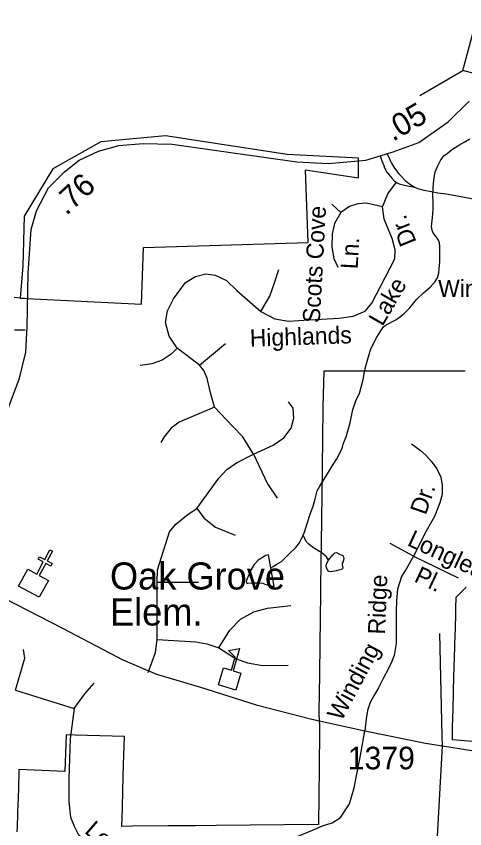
# Model space of a CAD drawing. Extents: x 2001466 to 2224147, y 644118 to 847247.
# Drawn here: x 2063267 to 2065752, y 714348 to 718848 of the extents above; entities that cross this region are included whole.
import ezdxf

# ---------------------------------------------------------------- set-up
doc = ezdxf.new("R2010")
doc.units = 0
for name, color, linetype in [('Exist Boundary Political City Limit New', 7, 'Continuous'), ('Exist Boundary Political City Limit New Hole', 7, 'Continuous'), ('Exist Cultural Church CELL', 7, 'Continuous'), ('Exist Cultural Educational Facility Elementary CELL', 7, 'Continuous'), ('Exist Cultural Educational Facility Elementary Label', 7, 'Continuous'), ('Exist Hydrographic Misc Water Feature', 7, 'Continuous'), ('Exist Road Non-System Type 51', 7, 'Continuous'), ('Exist Road Non-System Type 51 Label', 7, 'Continuous'), ('Exist Road Secondary Mileage Hundredths English Label', 7, 'Continuous'), ('Exist Road Secondary Structure Standard Bridge CELL', 7, 'Continuous'), ('Exist Road Secondary Type 51 Attributed', 7, 'Continuous'), ('Exist Road Secondary Type 51 Number Label', 7, 'Continuous'), ('Map Preparation Boundary City Limit Buffer Line', 7, 'Continuous')]:
    doc.layers.add(name, color=color, linetype=linetype)

msp = doc.modelspace()

# ---------------------------------------------------------------- linework, layer by layer
at = {"layer": 'Exist Boundary Political City Limit New'}
for points in [[(2065754.4, 716882.8), (2065650.8, 716882.7), (2065364.1, 716882.4), (2065303, 716882.4), (2065035.1, 716882), (2064971, 716881.9), (2064966.2, 716686), (2064964.2, 716501.9), (2064962.6, 716359.2), (2064962.2, 716326.6), (2064956.8, 715931.5), (2064953.5, 715692.6), (2064953.1, 715663), (2064950.9, 715503.8), (2064950.4, 715467.2), (2064949.6, 715413.5), (2064948.1, 715313.6), (2064947.5, 715263.9), (2064947.1, 715240.6), (2064946.6, 715201.1), (2064944, 715000), (2064943.9, 714991.6), (2064944, 714981.6), (2064946.8, 714920.4), (2064946.8, 714910.4), (2064946.5, 714884.4), (2064944.6, 714690.3), (2064941, 714371.8), (2064374.4, 714366.4), (2064259.6, 714365.2), (2064108.4, 714363.8), (2063910.5, 714361.9), (2063852.6, 714361.4), (2063855.5, 714462.4), (2063857.4, 714561.9), (2063862.1, 714704.6), (2063866.5, 714858.8), (2063594.2, 714866.8), (2063543.5, 714868.3), (2063537.1, 714666.1), (2063282.1, 714677.1), (2063281.6, 714657.5)], [(2065927.9, 714820.1), (2065684.2, 714840.9), (2065684, 714899), (2065686.1, 714974), (2065686.9, 715000), (2065690.1, 715113.9), (2065692.1, 715187.2), (2065696.9, 715354.9), (2065697.5, 715377.9), (2065698.4, 715407.9), (2065701.8, 715528.2), (2065702.9, 715570.5), (2065704.6, 715630.5), (2065760, 715686.8)], [(2063281.6, 714657.5), (2063277, 714511.1), (2063276.4, 714494.1), (2063272.2, 714360), (2063271.2, 714331.2)]]:
    msp.add_lwpolyline(points, dxfattribs=at)
at = {"layer": 'Exist Boundary Political City Limit New Hole'}
msp.add_lwpolyline([(2063289.4, 717286.3), (2063960.5, 717252.8), (2063971.6, 717568.2), (2064884.8, 717594.3), (2064869.1, 717997.7), (2065163, 717953.5), (2065163, 718062.8), (2064768.2, 718082.1), (2064094, 718186.2), (2063736, 718152.9), (2063469.6, 718002.9), (2063311.5, 717740.5), (2063303.1, 717465.6), (2063289.4, 717286.3)], dxfattribs=at)
at = {"layer": 'Exist Cultural Church CELL'}
msp.add_lwpolyline([(2063330.7, 715785.7), (2063380.8, 715758.8), (2063417, 715825.8), (2063388.8, 715841), (2063396.4, 715855), (2063424.6, 715839.8), (2063453.2, 715892.8), (2063467.3, 715885.1), (2063438.7, 715832.2), (2063466.9, 715817), (2063459.3, 715803), (2063431.1, 715818.2), (2063394.9, 715751.2), (2063445.6, 715723.7), (2063395, 715630), (2063280.1, 715692.1)], close=True, dxfattribs=at)
at = {"layer": 'Exist Cultural Educational Facility Elementary CELL'}
msp.add_lwpolyline([(2064386.9, 715145.4), (2064414.7, 715239.3), (2064458.9, 715226.2), (2064480.3, 715298.1), (2064442.1, 715334.8), (2064504.7, 715346.6), (2064468.1, 715223.4), (2064512.2, 715210.3), (2064484.3, 715116.5)], close=True, dxfattribs=at)
at = {"layer": 'Exist Hydrographic Misc Water Feature'}
for points in [[(2064855.8, 715973.4), (2064863.4, 715991.3), (2064879.6, 716039.5), (2064897.2, 716095.2), (2064911.2, 716135.3), (2064923.5, 716175.3), (2064935, 716219.3), (2064949.1, 716245.6), (2064968.8, 716279.5), (2064991.2, 716313.5), (2065019, 716359.5), (2065042.8, 716397.7), (2065064.8, 716439.8), (2065074.4, 716461.9), (2065080.6, 716483.7), (2065094.7, 716519.6), (2065116.2, 716595.9), (2065132, 716669.7), (2065140.2, 716695.7), (2065150.5, 716723.7), (2065167.9, 716758), (2065178.2, 716793.8), (2065188.2, 716835.6), (2065196, 716877.9), (2065205.6, 716917.8), (2065229.6, 716999.7), (2065247.7, 717040), (2065263.9, 717070), (2065273.7, 717085.9), (2065287.7, 717105.7), (2065301.4, 717127.9), (2065311.4, 717136.2), (2065327.4, 717143.9), (2065355.3, 717160), (2065369.5, 717165.9), (2065391.2, 717182.1), (2065415.4, 717202.4), (2065447.2, 717234), (2065484.9, 717280.2), (2065522.9, 717316.3), (2065561, 717348.2), (2065587.2, 717378.3), (2065601.2, 717398.5), (2065609, 717424.5), (2065610.6, 717450.6), (2065612.9, 717486.4), (2065614.5, 717524.7), (2065614.5, 717572.5), (2065612.7, 717592.3), (2065606.3, 717608.3), (2065598.7, 717618.3), (2065582.3, 717640.3), (2065574.7, 717652.4), (2065570.4, 717662.4), (2065568.4, 717684.2), (2065572.1, 717716.5), (2065574.3, 717752.3), (2065576.2, 717784.4), (2065576, 717816.4), (2065574.3, 717856.5), (2065576.2, 717898.4), (2065580.1, 717940.4), (2065587.9, 717986.3), (2065602, 718020.2), (2065619.6, 718052.4), (2065637.7, 718076.5), (2065653.7, 718088.2), (2065677.9, 718108.5), (2065719.7, 718134.6), (2065749.4, 718150.4), (2065779.6, 718168.5)], [(2064678.2, 715793), (2064689.7, 715801), (2064710, 715812.9), (2064736.1, 715829.3), (2064761.7, 715853.4), (2064781.6, 715873.1), (2064815.8, 715905.2), (2064835.5, 715931.4), (2064855.8, 715973.4)], [(2064997.7, 715835.8), (2064985.8, 715853.5), (2064962, 715873.7), (2064908.1, 715907.4), (2064887.8, 715923.5), (2064873.5, 715939.5), (2064863.6, 715959.2), (2064855.8, 715973.4)], [(2064678.2, 715793), (2064663.9, 715865), (2064649.9, 715861), (2064607.9, 715834.9), (2064586, 715811), (2064568.1, 715784.9), (2064542.3, 715724.8), (2064540.2, 715715), (2064544.3, 715708.7), (2064550.3, 715709), (2064582.1, 715711), (2064614.5, 715711), (2064632.3, 715709.1), (2064644, 715702.9), (2064696.1, 715690.9), (2064678.2, 715793)], [(2064997.7, 715835.8), (2065021.7, 715865.5), (2065031.5, 715875.7), (2065041.8, 715877.8), (2065053.9, 715871.5), (2065077.9, 715859.8), (2065081.8, 715845.8), (2065077.9, 715827.7), (2065071.9, 715819.7), (2065071.9, 715810), (2065074, 715801.6), (2065075.8, 715792), (2065073.8, 715787.8), (2065067.6, 715783.9), (2065040, 715777.5), (2065011.7, 715771.7), (2064997.9, 715773.7), (2064989.9, 715783.5), (2064984, 715801.5), (2064985.8, 715815.8), (2064995.7, 715831.7), (2064997.7, 715835.8)]]:
    msp.add_lwpolyline(points, dxfattribs=at)
at = {"layer": 'Exist Road Non-System Type 51'}
for p, q in [((2063255.9, 717292.4), (2063331.2, 717285.2)), ((2063257.2, 717111.8), (2063316.7, 717111.8)), ((2065467.8, 715857.4), (2065338.9, 715928.2)), ((2065612.4, 715430.4), (2065624.9, 714862.7)), ((2065624.9, 714862.7), (2065626.1, 714808.3)), ((2065626.1, 714808.3), (2065599.3, 714304.9))]:
    msp.add_line(p, q, dxfattribs=at)
for points in [[(2065283.5, 718074.5), (2065293.2, 718047.2), (2065298.1, 718034.1)], [(2065322.4, 718086.2), (2065334.1, 718057.9), (2065340.4, 718044.8)], [(2065298.1, 718034.1), (2065302.9, 718021.9), (2065307.3, 718007.8), (2065319.6, 717985.1), (2065347.1, 717950.9), (2065363.4, 717934.6), (2065377.2, 717925.7), (2065388.8, 717920.7), (2065426.2, 717910.7), (2065474.3, 717900.5)], [(2065340.4, 718044.8), (2065346.2, 718035), (2065352.1, 718024.3), (2065361.8, 718007.3), (2065386.2, 717975.4), (2065401.2, 717960.4), (2065422.4, 717938.4), (2065445.7, 717920.5), (2065474.3, 717900.5)], [(2065295.9, 717792.1), (2065326.3, 717865.4), (2065372.9, 717928.5)], [(2065474.3, 717900.5), (2065496.9, 717892.1), (2065525.2, 717885.1), (2065567.7, 717877), (2065602.1, 717870.9), (2065648.6, 717863.8), (2065741.5, 717848.7), (2065837.6, 717829.5), (2065994.2, 717790), (2066051.1, 717775.1), (2066097.4, 717759.7), (2066143.7, 717741.4), (2066181.6, 717721.8), (2066236.3, 717689.5), (2066274.2, 717665.6), (2066305.1, 717640.3), (2066329, 717622), (2066354.2, 717599.6), (2066397.7, 717550.4), (2066424.4, 717516.7), (2066451.1, 717478.8), (2066473.5, 717438.1)], [(2065066, 717761.7), (2065015.5, 717807.2)], [(2065295.9, 717792.1), (2065207.5, 717812.3), (2065159.5, 717809.8), (2065114, 717794.6), (2065066, 717761.7)], [(2064621.3, 717212.1), (2064699.7, 717172.6), (2064775.5, 717160), (2064889.2, 717167.6), (2065055.9, 717175.2), (2065134.2, 717187.8), (2065199.9, 717215.6), (2065237.8, 717258.6), (2065364.2, 717503.8), (2065366.7, 717554.4), (2065349, 717617.6), (2065306.1, 717723.8), (2065295.9, 717792.1)], [(2065066, 717761.7), (2065030.7, 717701), (2065018, 717642.9), (2065015.5, 717569.6), (2065025.6, 717506.4), (2065048.3, 717458.3)], [(2064621.3, 717212.1), (2064671.9, 717298), (2064697.1, 717371.4), (2064722.4, 717444.7)], [(2064159, 717009.8), (2064113.5, 717075.5), (2064093.3, 717151.4), (2064105.9, 717217.1), (2064138.8, 717282.9), (2064204.4, 717373.9), (2064260, 717406.7), (2064318.1, 717421.9), (2064368.7, 717414.3), (2064431.8, 717384), (2064490, 717328.4), (2064621.3, 717212.1)], [(2064282.8, 716916.3), (2064426.8, 717035.1)], [(2064159, 717009.8), (2064126.1, 716976.9), (2064075.6, 716944.1), (2064017.5, 716923.8), (2063954.3, 716913.7)], [(2064282.8, 716916.3), (2064159, 717009.8)], [(2064366.2, 716682.6), (2064340.9, 716769.6), (2064325.7, 716842.9), (2064305.5, 716885.9), (2064282.8, 716916.3)], [(2064366.2, 716682.6), (2064169.1, 716599.2), (2064126.1, 716566.3), (2064085.7, 716518.3), (2064068, 716488)], [(2064580.9, 716422.2), (2064522.8, 716518.3), (2064467.2, 716576.4), (2064366.2, 716682.6)], [(2064580.9, 716422.2), (2064689.6, 716472.8), (2064750.2, 716513.2), (2064790.6, 716566.3), (2064805.8, 716622), (2064800.7, 716677.6), (2064775.5, 716713)], [(2065457.7, 716480.4), (2065505.7, 716445), (2065536, 716417.2), (2065566.3, 716384.3), (2065596.6, 716341.3), (2065619.4, 716295.8), (2065626.9, 716249.3), (2065626.9, 716198.7), (2065614.3, 716153.2), (2065584, 716077.4), (2065538.5, 715996.5), (2065467.8, 715857.4)], [(2064267.6, 716121.4), (2064388.9, 716290.7), (2064434.4, 716338.8), (2064487.4, 716374.2), (2064580.9, 716422.2)], [(2064580.9, 716422.2), (2064659.2, 716257.9), (2064712.3, 716179.5)], [(2064047.8, 715714.3), (2064050.3, 715782.6), (2064116, 715992.4), (2064151.4, 716035.4), (2064219.6, 716091), (2064267.6, 716121.4)], [(2064267.6, 716121.4), (2064308, 716068.3), (2064371.2, 716017.7), (2064479.8, 715974.7)], [(2065467.8, 715857.4), (2065429.9, 715789.1), (2065402.1, 715746.1), (2065379.3, 715675.4), (2065374.3, 715612.1), (2065371.7, 715551.5), (2065371.7, 715374.5), (2065361.6, 715308.8), (2065346.5, 715270.8), (2065328.8, 715235.4), (2065298.5, 715177.3), (2065273.2, 715129.2), (2065247.9, 715083.7), (2065227.7, 715048.3), (2065212.6, 715002.8), (2065205, 714957.3), (2065197.8, 714889.9)], [(2065467.8, 715857.4), (2065715.4, 715738.6)], [(2064047.8, 715395.7), (2064047.8, 715714.3)], [(2064047.8, 715714.3), (2064277.7, 715714.3)], [(2064388.9, 715350.2), (2064449.5, 715448.8), (2064510.2, 715509.5), (2064583.4, 715550), (2064659.2, 715570.2), (2064788.1, 715585.3)], [(2063997.3, 715213.7), (2064037.7, 715324.9), (2064047.8, 715395.7)], [(2064047.8, 715395.7), (2064262.6, 715383.1), (2064323.2, 715373), (2064388.9, 715350.2)], [(2063263, 715116.7), (2063314.8, 715293), (2063307.9, 715341.3)], [(2064388.9, 715350.2), (2064482.4, 715292.1), (2064548.1, 715266.8), (2064631.4, 715251.6), (2064772.9, 715254.1)], [(2063588.9, 715014.7), (2063646.3, 715096), (2063698.1, 715154.7)], [(2063263, 715116.7), (2063588.9, 715014.7)], [(2063588.9, 715014.7), (2063566.1, 714846.2), (2063559.3, 714625.2), (2063559.3, 714497.6), (2063568.4, 714413.3), (2063588.9, 714362.3), (2063611.6, 714314.5), (2063670.8, 714243.9), (2063759.6, 714166.4), (2063843.8, 714098.1), (2064005.5, 713975), (2064117, 713897.6), (2064224, 713827), (2064306, 713786), (2064451.7, 713719.9)], [(2064592.7, 714183.7), (2064647.5, 714180.1), (2064661.1, 714202.8), (2064693, 714239.3), (2064745.4, 714271.2), (2064822.8, 714305.4), (2064916.8, 714344.9), (2064963.6, 714365.5), (2065018, 714380.9), (2065063.5, 714411.2), (2065114, 714487), (2065139.3, 714575.5), (2065172.1, 714744.9), (2065197.4, 714891.6)]]:
    msp.add_lwpolyline(points, dxfattribs=at)
at = {"layer": 'Exist Road Secondary Structure Standard Bridge CELL'}
msp.add_line((2065502.7, 718409.4), (2065741.7, 718547.4), dxfattribs=at)
msp.add_lwpolyline([(2065741.7, 718547.4), (2065898.2, 719131.3), (2066170.9, 719058.2), (2066014.5, 718474.4)], close=True, dxfattribs=at)
at = {"layer": 'Exist Road Secondary Type 51 Attributed'}
for points in [[(2063159, 716513.6), (2063285.4, 716844), (2063320.5, 716988.5), (2063328.5, 717127.4), (2063333.7, 717425.9), (2063350.4, 717667), (2063379.1, 717770.8), (2063444.9, 717896.9), (2063534.3, 717986.3), (2063616.4, 718051.7), (2063723.3, 718101.2), (2063835, 718131.5), (2063970.6, 718142.7), (2064131.7, 718139.5), (2064469.5, 718091.6), (2064822.1, 718042.1), (2064994.4, 718032.6), (2065203, 718050.1), (2065356.1, 718096.4), (2065496.5, 718149.1), (2065659.2, 718262.5), (2065775.7, 718377.4)], [(2062946.2, 715774.9), (2063197.2, 715627.3), (2063523.5, 715458.5), (2063858.1, 715284.1), (2064043.5, 715204.4), (2064287, 715132.8), (2064595.8, 715035.6), (2064904.9, 714955.2), (2065197.4, 714891.6), (2065535.2, 714823), (2065860.6, 714770.4), (2066120.1, 714760.9), (2066339.3, 714765.3)]]:
    msp.add_lwpolyline(points, dxfattribs=at)
at = {"layer": 'Map Preparation Boundary City Limit Buffer Line'}
for points in [[(2063289.4, 717286.3), (2063960.5, 717252.8), (2063971.6, 717568.2), (2064884.8, 717594.3), (2064869.1, 717997.7), (2065163, 717953.5), (2065163, 718062.8), (2064768.2, 718082.1), (2064094, 718186.2), (2063736, 718152.9), (2063469.6, 718002.9), (2063311.5, 717740.5), (2063303.1, 717465.6), (2063289.4, 717286.3)], [(2065754.4, 716882.8), (2065650.8, 716882.7), (2065364.1, 716882.4), (2065303, 716882.4), (2065035.1, 716882), (2064971, 716881.9), (2064966.2, 716686), (2064964.2, 716501.9), (2064962.6, 716359.2), (2064962.2, 716326.6), (2064956.8, 715931.5), (2064953.5, 715692.6), (2064953.1, 715663), (2064950.9, 715503.8), (2064950.4, 715467.2), (2064949.6, 715413.5), (2064948.1, 715313.6), (2064947.5, 715263.9), (2064947.1, 715240.6), (2064946.6, 715201.1), (2064944, 715000), (2064943.9, 714991.6), (2064944, 714981.6), (2064946.8, 714920.4), (2064946.8, 714910.4), (2064946.5, 714884.4), (2064944.6, 714690.3), (2064941, 714371.8), (2064374.4, 714366.4), (2064259.6, 714365.2), (2064108.4, 714363.8), (2063910.5, 714361.9), (2063852.6, 714361.4), (2063855.5, 714462.4), (2063857.4, 714561.9), (2063862.1, 714704.6), (2063866.5, 714858.8), (2063594.2, 714866.8), (2063543.5, 714868.3), (2063537.1, 714666.1), (2063282.1, 714677.1), (2063281.6, 714657.5)], [(2065927.9, 714820.1), (2065684.2, 714840.9), (2065684, 714899), (2065686.1, 714974), (2065686.9, 715000), (2065690.1, 715113.9), (2065692.1, 715187.2), (2065696.9, 715354.9), (2065697.5, 715377.9), (2065698.4, 715407.9), (2065701.8, 715528.2), (2065702.9, 715570.5), (2065704.6, 715630.5), (2065760, 715686.8)], [(2063281.6, 714657.5), (2063277, 714511.1), (2063276.4, 714494.1), (2063272.2, 714360), (2063271.2, 714331.2)]]:
    msp.add_lwpolyline(points, dxfattribs=at)

# ---------------------------------------------------------------- texts
at = {"layer": 'Exist Cultural Educational Facility Elementary Label'}
for s, p in [('Oak Grove', (2063786.3, 715673.3)), ('Elem.', (2063786.3, 715474))]:
    msp.add_text(s, height=150, dxfattribs=at).set_placement(p)
at = {"layer": 'Exist Road Non-System Type 51 Label'}
for s, rotation, p in [('Scots Cove', 86.9099, (2064948.5, 717147.1)), ('Dr.', 112.1541, (2065486, 717598.4)), ('Ln.', 86.9099, (2065158.3, 717445.7)), ('Lake', 59.9629, (2065295.9, 717126.4)), ('Windvale Ct.', 0.223, (2065604.5, 717292.9)), ('Highlands', 1.9115, (2064562.4, 717018.2)), ('Dr.', 70.8315, (2065535.9, 716081.6)), ('Longleaf', 334.9313, (2065427.8, 715919.9)), ('Pl.', 334.9313, (2065465.9, 715719.5)), ('Ridge', 87.6158, (2065309.8, 715422.8)), ('Winding', 61.9323, (2065069, 714939.5)), ('Leiden', 319.3188, (2063640.8, 714328.8))]:
    msp.add_text(s, height=95, rotation=rotation, dxfattribs=at).set_placement(p)
at = {"layer": 'Exist Road Secondary Mileage Hundredths English Label'}
for s, rotation, p in [('.05', 30.5056, (2065353.8, 718152)), ('.76', 42.5752, (2063544.2, 717740.7))]:
    msp.add_text(s, height=125, rotation=rotation, dxfattribs=at).set_placement(p)
at = {"layer": 'Exist Road Secondary Type 51 Number Label'}
msp.add_text('1379', height=125, dxfattribs=at).set_placement((2065103.6, 714677.7))

doc.saveas('drawing.dxf')
